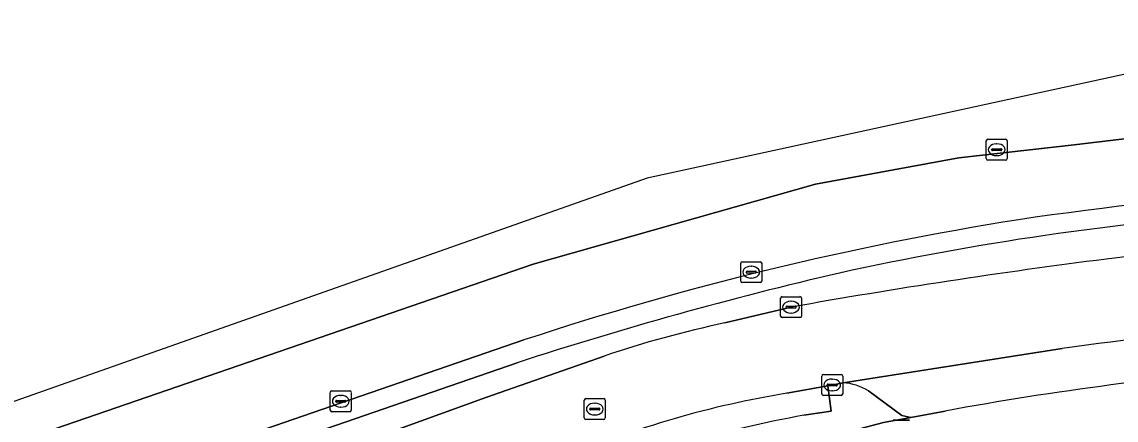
# Model space of a CAD drawing. Extents: x 160377 to 161131, y 383938 to 384853.
# Drawn here: x 160471.8 to 160524.2, y 384782 to 384801 of the extents above; entities that cross this region are included whole.
import ezdxf

# ---------------------------------------------------------------- set-up
doc = ezdxf.new("R2010")
doc.units = 0
for name, color, linetype in [('IMGEO_Berm_groen', 7, 'Continuous'), ('IMGEO_Berm_open', 7, 'Continuous'), ('IMGEO_Kolk', 7, 'Continuous'), ('IMGEO_Lichtmast', 7, 'Continuous'), ('IMGEO_Parkeervlak_open', 7, 'Continuous'), ('IMGEO_Rijbaan_lokaal_gesloten', 7, 'Continuous'), ('IMGEO_Rijbaan_regionaal_gesloten', 7, 'Continuous'), ('IMGEO_Rioolput', 7, 'Continuous'), ('IMGEO_Voetpad_open', 7, 'Continuous')]:
    doc.layers.add(name, color=color, linetype=linetype)

msp = doc.modelspace()

# ---------------------------------------------------------------- linework, layer by layer
at = {"layer": 'IMGEO_Berm_groen'}
for points in [[(160505.454, 384786.593), (160508.611, 384787.344)], [(160453.622, 384768.421), (160494.018, 384783.035), (160499.676, 384785.009)], [(160495.523, 384784.69), (160439.839, 384765.507), (160440.136, 384764.646), (160447.891, 384766.557)]]:
    msp.add_lwpolyline(points, dxfattribs=at)
for centre, radius, start, end in [((160540.4, 384655.419), 136.766, 94.06232, 102.44512), ((160546.573, 384597.82), 193.179, 93.12432, 96.80556), ((160562.557, 384483.605), 308.492, 97.23956, 100.07102), ((160552.578, 384609.298), 184.439, 103.05185, 108.01978), ((160516.452, 384735.143), 52.612, 102.0666, 108.5947)]:
    msp.add_arc(centre, radius, start, end, dxfattribs=at)
at = {"layer": 'IMGEO_Berm_open'}
for points in [[(160495.842, 384785.776), (160466.954, 384775.834), (160435.571, 384765.062), (160429.887, 384763.079)], [(160430.217, 384762.123), (160434.626, 384763.245), (160437.872, 384764.07), (160440.136, 384764.646), (160439.839, 384765.507), (160495.523, 384784.69)]]:
    msp.add_lwpolyline(points, dxfattribs=at)
for centre, radius, start, end in [((160545.652, 384613.848), 179.586, 90.13637, 98.37807), ((160540.4, 384655.419), 136.766, 94.06232, 102.44512), ((160543.069, 384642.833), 150.542, 99.01267, 108.28307), ((160552.578, 384609.298), 184.439, 103.05185, 108.01978)]:
    msp.add_arc(centre, radius, start, end, dxfattribs=at)
at = {"layer": 'IMGEO_Kolk'}
for p, q in [((160506.209, 384788.589), (160506.209, 384789.441)), ((160506.284, 384789.515), (160507.136, 384789.515)), ((160506.697, 384789.295), (160506.722, 384789.295)), ((160507.21, 384789.441), (160507.21, 384788.589)), ((160506.468, 384789.009), (160506.468, 384789.021)), ((160506.906, 384788.972), (160506.508, 384788.972)), ((160506.511, 384789.058), (160506.909, 384789.058)), ((160506.72, 384788.735), (160506.695, 384788.735)), ((160506.952, 384789.021), (160506.952, 384789.009)), ((160507.136, 384788.515), (160506.284, 384788.515)), ((160508.11, 384786.918), (160508.11, 384787.77)), ((160508.185, 384787.844), (160509.037, 384787.844)), ((160508.598, 384787.624), (160508.623, 384787.624)), ((160509.111, 384787.77), (160509.111, 384786.918)), ((160508.369, 384787.338), (160508.369, 384787.35)), ((160508.807, 384787.301), (160508.409, 384787.301)), ((160508.412, 384787.387), (160508.81, 384787.387)), ((160508.853, 384787.35), (160508.853, 384787.338)), ((160509.037, 384786.844), (160508.185, 384786.844)), ((160508.621, 384787.064), (160508.596, 384787.064)), ((160510.081, 384783.201), (160510.081, 384784.053)), ((160510.156, 384784.127), (160511.008, 384784.127)), ((160511.082, 384784.053), (160511.082, 384783.201)), ((160510.34, 384783.621), (160510.34, 384783.633)), ((160510.778, 384783.584), (160510.38, 384783.584)), ((160510.383, 384783.67), (160510.781, 384783.67)), ((160510.569, 384783.907), (160510.594, 384783.907)), ((160510.824, 384783.633), (160510.824, 384783.621)), ((160486.585, 384782.424), (160486.585, 384783.276)), ((160486.66, 384783.35), (160487.512, 384783.35)), ((160487.073, 384783.13), (160487.098, 384783.13)), ((160487.586, 384783.276), (160487.586, 384782.424)), ((160511.008, 384783.127), (160510.156, 384783.127)), ((160510.592, 384783.347), (160510.567, 384783.347)), ((160486.844, 384782.844), (160486.844, 384782.856)), ((160487.282, 384782.807), (160486.884, 384782.807)), ((160486.887, 384782.893), (160487.285, 384782.893)), ((160487.096, 384782.57), (160487.071, 384782.57)), ((160487.328, 384782.856), (160487.328, 384782.844)), ((160487.512, 384782.35), (160486.66, 384782.35))]:
    msp.add_line(p, q, dxfattribs=at)
for points in [[(160506.209, 384788.589), (160506.209, 384789.441)], [(160506.284, 384789.515), (160507.136, 384789.515)], [(160507.21, 384789.441), (160507.21, 384788.589)], [(160507.136, 384788.515), (160506.284, 384788.515)], [(160508.11, 384786.918), (160508.11, 384787.77)], [(160508.185, 384787.844), (160509.037, 384787.844)], [(160509.111, 384787.77), (160509.111, 384786.918)], [(160509.037, 384786.844), (160508.185, 384786.844)], [(160510.081, 384783.201), (160510.081, 384784.053)], [(160510.156, 384784.127), (160511.008, 384784.127)], [(160511.082, 384784.053), (160511.082, 384783.201)], [(160486.585, 384782.424), (160486.585, 384783.276)], [(160486.66, 384783.35), (160487.512, 384783.35)], [(160487.586, 384783.276), (160487.586, 384782.424)], [(160511.008, 384783.127), (160510.156, 384783.127)], [(160487.512, 384782.35), (160486.66, 384782.35)]]:
    msp.add_lwpolyline(points, dxfattribs=at)
for centre, radius, start, end in [((160506.286, 384789.439), 0.0765, 91.552, 178.448), ((160506.286, 384789.439), 0.0765, 91.552, 178.448), ((160507.134, 384789.439), 0.0765, 1.552, 88.448), ((160507.134, 384789.439), 0.0765, 1.552, 88.448), ((160506.508, 384789.018), 0.0403, 85.8775, 175.7526), ((160506.505, 384789.008), 0.0366, 178.938, 274.7102), ((160506.909, 384789.015), 0.043, 264.8664, 352.4533), ((160506.913, 384789.02), 0.0386, 1.7309, 96.639), ((160506.286, 384788.591), 0.0765, 181.552, 268.448), ((160506.286, 384788.591), 0.0765, 181.552, 268.448), ((160507.134, 384788.591), 0.0765, 271.552, 358.448), ((160507.134, 384788.591), 0.0765, 271.552, 358.448), ((160508.187, 384787.768), 0.0765, 91.552, 178.448), ((160508.187, 384787.768), 0.0765, 91.552, 178.448), ((160509.035, 384787.768), 0.0765, 1.552, 88.448), ((160509.035, 384787.768), 0.0765, 1.552, 88.448), ((160508.409, 384787.347), 0.0403, 85.8775, 175.7526), ((160508.406, 384787.337), 0.0366, 178.938, 274.7102), ((160508.81, 384787.344), 0.043, 264.8664, 352.4533), ((160508.814, 384787.349), 0.0386, 1.7309, 96.639), ((160508.187, 384786.92), 0.0765, 181.552, 268.448), ((160508.187, 384786.92), 0.0765, 181.552, 268.448), ((160509.035, 384786.92), 0.0765, 271.552, 358.448), ((160509.035, 384786.92), 0.0765, 271.552, 358.448), ((160510.158, 384784.051), 0.0765, 91.552, 178.448), ((160510.158, 384784.051), 0.0765, 91.552, 178.448), ((160511.006, 384784.051), 0.0765, 1.552, 88.448), ((160511.006, 384784.051), 0.0765, 1.552, 88.448), ((160510.38, 384783.63), 0.0403, 85.8775, 175.7526), ((160510.377, 384783.62), 0.0366, 178.938, 274.7102), ((160510.781, 384783.627), 0.043, 264.8664, 352.4533), ((160510.785, 384783.632), 0.0386, 1.7309, 96.639), ((160486.662, 384783.274), 0.0765, 91.552, 178.448), ((160486.662, 384783.274), 0.0765, 91.552, 178.448), ((160487.51, 384783.274), 0.0765, 1.552, 88.448), ((160487.51, 384783.274), 0.0765, 1.552, 88.448), ((160510.158, 384783.203), 0.0765, 181.552, 268.448), ((160510.158, 384783.203), 0.0765, 181.552, 268.448), ((160511.006, 384783.203), 0.0765, 271.552, 358.448), ((160511.006, 384783.203), 0.0765, 271.552, 358.448), ((160486.662, 384782.426), 0.0765, 181.552, 268.448), ((160486.662, 384782.426), 0.0765, 181.552, 268.448), ((160486.884, 384782.853), 0.0403, 85.8775, 175.7526), ((160486.881, 384782.843), 0.0366, 178.938, 274.7102), ((160487.285, 384782.85), 0.043, 264.8664, 352.4533), ((160487.289, 384782.855), 0.0386, 1.7309, 96.639), ((160487.51, 384782.426), 0.0765, 271.552, 358.448), ((160487.51, 384782.426), 0.0765, 271.552, 358.448)]:
    msp.add_arc(centre, radius, start, end, dxfattribs=at)
for centre, major_axis, ratio, start_param, end_param in [((160506.696, 384789.015), (-0.387, 0.002), 0.722429, 4.712389, 7.853982), ((160506.721, 384789.015), (-0.39, 0.002), 0.717154, 1.570796, 4.712389), ((160508.597, 384787.344), (-0.387, 0.002), 0.722429, 4.712389, 7.853982), ((160508.622, 384787.344), (-0.39, 0.002), 0.717154, 1.570796, 4.712389), ((160510.568, 384783.627), (-0.387, 0.002), 0.722429, 4.712389, 7.853982), ((160510.593, 384783.627), (-0.39, 0.002), 0.717154, 1.570796, 4.712389), ((160487.072, 384782.85), (-0.387, 0.002), 0.722429, 4.712389, 7.853982), ((160487.097, 384782.85), (-0.39, 0.002), 0.717154, 1.570796, 4.712389)]:
    msp.add_ellipse(centre, major_axis=major_axis, ratio=ratio, start_param=start_param, end_param=end_param, dxfattribs=at)
at = {"layer": 'IMGEO_Lichtmast'}
for p, q in [((160513.492, 384781.951), (160514.282, 384781.951)), ((160514.282, 384781.951), (160513.492, 384781.951))]:
    msp.add_line(p, q, dxfattribs=at)
at = {"layer": 'IMGEO_Parkeervlak_open'}
for points in [[(160521.58, 384785.372), (160511.11, 384783.735)], [(160512.309, 384783.342), (160513.912, 384782.165), (160514.331, 384782.075), (160515.983, 384782.383)]]:
    msp.add_lwpolyline(points, dxfattribs=at)
for centre, radius, start, end in [((160545.195, 384614.416), 172.58, 94.77223, 97.86467), ((160543.768, 384631.461), 153.458, 94.44372, 100.43142), ((160510.897, 384781.061), 2.683, 58.2506, 85.4539)]:
    msp.add_arc(centre, radius, start, end, dxfattribs=at)
at = {"layer": 'IMGEO_Rijbaan_lokaal_gesloten'}
for points in [[(160508.611, 384787.344), (160505.454, 384786.593)], [(160499.676, 384785.009), (160494.018, 384783.035), (160453.622, 384768.421)], [(160508.403, 384783.229), (160510.364, 384783.592), (160511.11, 384783.735), (160521.58, 384785.372)]]:
    msp.add_lwpolyline(points, dxfattribs=at)
for centre, radius, start, end in [((160546.573, 384597.82), 193.179, 93.12432, 96.80556), ((160562.557, 384483.605), 308.492, 97.23956, 100.07102), ((160516.452, 384735.143), 52.612, 102.0666, 108.5947), ((160545.195, 384614.416), 172.58, 94.77223, 97.86467), ((160515.75, 384738.193), 45.632, 99.2653, 113.1341)]:
    msp.add_arc(centre, radius, start, end, dxfattribs=at)
at = {"layer": 'IMGEO_Rijbaan_regionaal_gesloten'}
for points in [[(160407.703, 384760.375), (160407.774, 384758.961), (160496.29, 384789.397), (160509.787, 384793.209), (160516.634, 384794.476), (160522.145, 384795.098), (160533.464, 384796.44), (160578.535, 384797.637), (160591.993, 384798.377), (160620.019, 384800.647), (160623.941, 384800.965)], [(160623.941, 384800.965), (160620.019, 384800.647), (160591.993, 384798.377), (160578.535, 384797.637), (160533.464, 384796.44), (160522.145, 384795.098), (160516.634, 384794.476), (160509.787, 384793.209), (160496.29, 384789.397), (160407.774, 384758.961), (160407.939, 384755.656), (160411.711, 384756.909), (160413.609, 384757.532), (160413.863, 384757.668), (160429.887, 384763.079), (160435.571, 384765.062), (160466.954, 384775.834), (160495.842, 384785.776)], [(160527.237, 384799.04), (160501.729, 384793.501), (160487.131, 384788.363), (160407.703, 384760.375)]]:
    msp.add_lwpolyline(points, dxfattribs=at)
for centre, radius, start, end in [((160545.652, 384613.848), 179.586, 90.13637, 98.37807), ((160543.069, 384642.833), 150.542, 99.01267, 108.28307)]:
    msp.add_arc(centre, radius, start, end, dxfattribs=at)
at = {"layer": 'IMGEO_Rioolput'}
for p, q in [((160517.942, 384794.436), (160517.942, 384795.288)), ((160518.017, 384795.362), (160518.869, 384795.362)), ((160518.43, 384795.142), (160518.455, 384795.142)), ((160518.943, 384795.288), (160518.943, 384794.436)), ((160518.201, 384794.856), (160518.201, 384794.868)), ((160518.639, 384794.819), (160518.241, 384794.819)), ((160518.244, 384794.905), (160518.642, 384794.905)), ((160518.453, 384794.582), (160518.428, 384794.582)), ((160518.685, 384794.868), (160518.685, 384794.856)), ((160518.869, 384794.362), (160518.017, 384794.362)), ((160498.803, 384782.977), (160499.655, 384782.977)), ((160498.728, 384782.051), (160498.728, 384782.903)), ((160498.987, 384782.471), (160498.987, 384782.483)), ((160499.425, 384782.434), (160499.027, 384782.434)), ((160499.03, 384782.52), (160499.428, 384782.52)), ((160499.216, 384782.757), (160499.241, 384782.757)), ((160499.471, 384782.483), (160499.471, 384782.471)), ((160499.729, 384782.903), (160499.729, 384782.051)), ((160499.655, 384781.977), (160498.803, 384781.977)), ((160499.239, 384782.197), (160499.214, 384782.197))]:
    msp.add_line(p, q, dxfattribs=at)
for points in [[(160517.942, 384794.436), (160517.942, 384795.288)], [(160518.017, 384795.362), (160518.869, 384795.362)], [(160518.943, 384795.288), (160518.943, 384794.436)], [(160518.869, 384794.362), (160518.017, 384794.362)], [(160498.803, 384782.977), (160499.655, 384782.977)], [(160498.728, 384782.051), (160498.728, 384782.903)], [(160499.729, 384782.903), (160499.729, 384782.051)], [(160499.655, 384781.977), (160498.803, 384781.977)]]:
    msp.add_lwpolyline(points, dxfattribs=at)
for centre, radius, start, end in [((160518.019, 384795.286), 0.0765, 91.552, 178.448), ((160518.019, 384795.286), 0.0765, 91.552, 178.448), ((160518.867, 384795.286), 0.0765, 1.552, 88.448), ((160518.867, 384795.286), 0.0765, 1.552, 88.448), ((160518.019, 384794.438), 0.0765, 181.552, 268.448), ((160518.019, 384794.438), 0.0765, 181.552, 268.448), ((160518.241, 384794.865), 0.0403, 85.8775, 175.7526), ((160518.238, 384794.855), 0.0366, 178.938, 274.7102), ((160518.642, 384794.862), 0.043, 264.8664, 352.4533), ((160518.646, 384794.867), 0.0386, 1.7309, 96.639), ((160518.867, 384794.438), 0.0765, 271.552, 358.448), ((160518.867, 384794.438), 0.0765, 271.552, 358.448), ((160498.805, 384782.901), 0.0765, 91.552, 178.448), ((160498.805, 384782.901), 0.0765, 91.552, 178.448), ((160499.653, 384782.901), 0.0765, 1.552, 88.448), ((160499.653, 384782.901), 0.0765, 1.552, 88.448), ((160499.027, 384782.48), 0.0403, 85.8775, 175.7526), ((160499.024, 384782.47), 0.0366, 178.938, 274.7102), ((160499.428, 384782.477), 0.043, 264.8664, 352.4533), ((160499.432, 384782.482), 0.0386, 1.7309, 96.639), ((160498.805, 384782.053), 0.0765, 181.552, 268.448), ((160498.805, 384782.053), 0.0765, 181.552, 268.448), ((160499.653, 384782.053), 0.0765, 271.552, 358.448), ((160499.653, 384782.053), 0.0765, 271.552, 358.448)]:
    msp.add_arc(centre, radius, start, end, dxfattribs=at)
for centre, major_axis, ratio, start_param, end_param in [((160518.429, 384794.862), (-0.387, 0.002), 0.722429, 4.712389, 7.853982), ((160518.454, 384794.862), (-0.39, 0.002), 0.717154, 1.570796, 4.712389), ((160499.215, 384782.477), (-0.387, 0.002), 0.722429, 4.712389, 7.853982), ((160499.24, 384782.477), (-0.39, 0.002), 0.717154, 1.570796, 4.712389)]:
    msp.add_ellipse(centre, major_axis=major_axis, ratio=ratio, start_param=start_param, end_param=end_param, dxfattribs=at)
at = {"layer": 'IMGEO_Voetpad_open'}
for points in [[(160509.23, 384782.178), (160510.535, 384782.383), (160510.364, 384783.592), (160508.403, 384783.229)], [(160511.11, 384783.735), (160510.364, 384783.592), (160510.535, 384782.383), (160509.23, 384782.178)], [(160510.737, 384781.227), (160513.029, 384781.843), (160514.331, 384782.075), (160513.912, 384782.165), (160512.309, 384783.342)], [(160515.983, 384782.383), (160514.331, 384782.075), (160513.029, 384781.843), (160510.737, 384781.227)]]:
    msp.add_lwpolyline(points, dxfattribs=at)
for centre, radius, start, end in [((160543.768, 384631.461), 153.458, 94.44372, 100.43142), ((160510.897, 384781.061), 2.683, 58.2506, 85.4539), ((160515.75, 384738.193), 45.632, 99.2653, 113.1341), ((160519.044, 384727.161), 55.886, 100.1144, 111.8686), ((160519.044, 384727.161), 55.886, 100.1144, 111.8686)]:
    msp.add_arc(centre, radius, start, end, dxfattribs=at)

doc.saveas('drawing.dxf')
